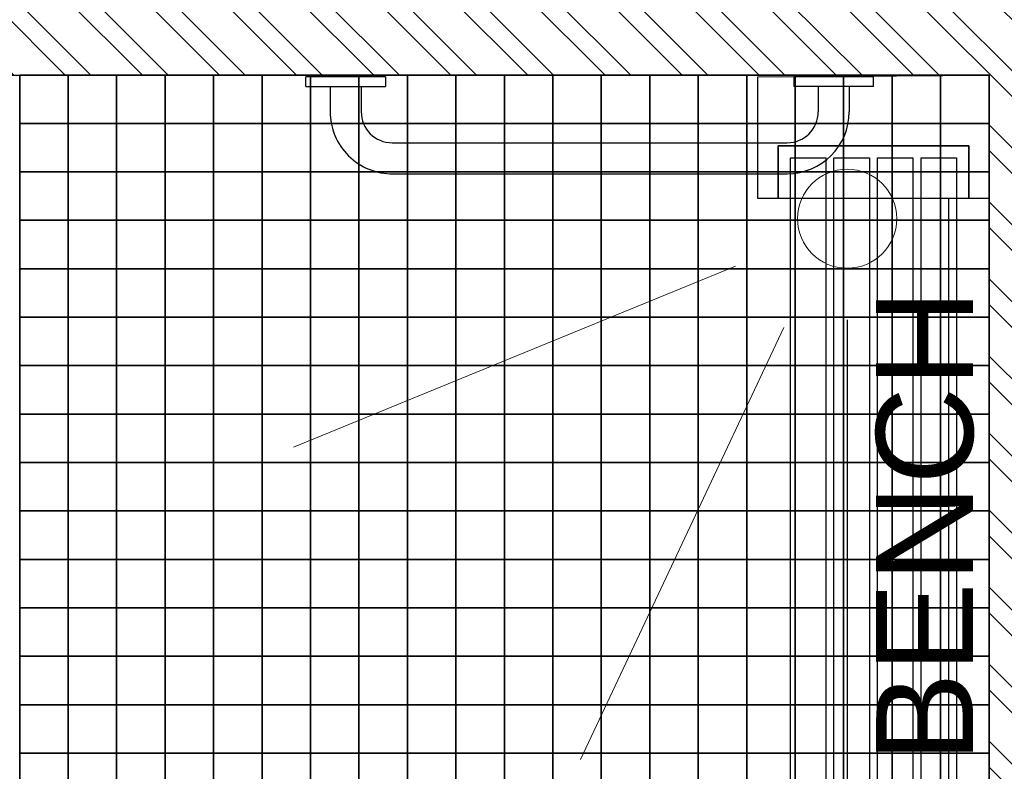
# Model space of a CAD drawing. Header units: millimetres. Extents: x -115474967 to 444143, y -74377 to 241828222.
# Tile 359 of 590: x -102442 to -101426, y 266746 to 267522. Entities that reach past the tile are written whole.
import ezdxf

# ---------------------------------------------------------------- set-up
doc = ezdxf.new("R2010")
doc.units = ezdxf.units.MM
doc.header["$MEASUREMENT"] = 0
for name, color, linetype in [('00-2 Fittings', 8, 'Continuous'), ('00-2 Walls', 4, 'Continuous'), ('00-3 Elev 02', 1, 'Continuous'), ('00-3 Elev 04', 8, 'Continuous'), ('00-6 H-Brickwork', 9, 'Continuous'), ('FITT-SANT', 5, 'Continuous'), ('WINDOWS_AND_DOORS', 1, 'Continuous')]:
    doc.layers.add(name, color=color, linetype=linetype)
doc.layers.add('G-____-____-TEXT', color=231, linetype='Continuous', lineweight=5)
doc.styles.add('Arial_2', font='arial.ttf', dxfattribs={"height": 150})

msp = doc.modelspace()

# ---------------------------------------------------------------- hatches: boundary and pattern name
at = {"layer": '00-6 H-Brickwork'}
h = msp.add_hatch(dxfattribs=at)
h.set_pattern_fill('ANSI32', color=256, scale=150, angle=450, style=0)
h.set_pattern_definition([(135, (14085.39, 0), (-39.774756, -39.774756), []), (135, (14085.39, 26.517), (-39.774756, -39.774756), [])])
h.paths.add_polyline_path([(-109260.08217, 270268.53784), (-109150.19608, 270268.53422), (-109150.19608, 270383.4416), (-109058.42578, 270383.47371), (-109058.42578, 270268.53422), (-108948.63072, 270268.51248), (-108948.42578, 270498.29396), (-109258.32202, 270498.29396)])
h.paths.add_polyline_path([(-108948.63072, 270153.32183), (-109260.19608, 270153.32183), (-109260.19608, 270268.53422), (-108948.63072, 270268.50592)], flags=17)
h.paths.add_polyline_path([(-107303.97852, 267542.95615), (-110870.91859, 267542.95615), (-110870.92005, 267184.13279), (-111099.69926, 267184.16443), (-111099.73128, 267294.33039), (-110984.13263, 267294.33039), (-110984.89939, 267655.29973), (-109375.20646, 267658.71902), (-109380.86351, 270321.85747), (-109265.86379, 270322.11662), (-109260.19608, 269354.14194), (-108362.03114, 269354.14194), (-108362.03114, 269304.14194), (-109260.19608, 269304.13421), (-109260.19608, 268504.13368), (-108362.03114, 268504.13368), (-108362.03114, 268454.13368), (-109260.19608, 268454.13274), (-109260.19608, 267652.95615), (-107303.89194, 267652.95612)])
h.paths.add_polyline_path([(-109610.86301, 270321.38377), (-109380.86522, 270321.85738), (-109380.62985, 270211.85786), (-109495.02964, 270211.61485), (-109490.45042, 267773.47446), (-111099.66512, 267771.37479), (-111099.74655, 267184.16451), (-111213.89911, 267184.18035), (-111214.81325, 267884.81187), (-109605.69449, 267888.22997), (-109605.6157, 267851.13878)])
h.paths.add_polyline_path([(-107353.18352, 268552.94153), (-107301.93173, 268552.94153), (-107301.93173, 270143.17954), (-107353.18352, 270143.17954)])
h.paths.add_polyline_path([(-106403.79542, 268552.44538), (-106352.21745, 268552.44538), (-106352.21745, 270147.39224), (-106403.79542, 270147.39224)])
h.paths.add_polyline_path([(-105453.77199, 268551.92727), (-105402.20687, 268551.92727), (-105402.20687, 270149.00282), (-105453.77199, 270149.00282)])
h.paths.add_polyline_path([(-101721.713, 270378.88833), (-104503.42654, 270378.88833), (-104503.42654, 270495.68108), (-101721.713, 270495.68108)])
h.paths.add_polyline_path([(-104502.67338, 265155.25751), (-103861.43127, 265154.83502), (-103861.43127, 265264.83504), (-104392.67338, 265265.18506), (-104392.67338, 267465.18554), (-101441.74628, 267465.18556), (-101441.74628, 265265.18506), (-102761.35902, 265264.11025), (-102761.43151, 265154.11027), (-101331.74628, 265155.18506), (-101331.67713, 267575.18556), (-104392.67338, 267575.18556), (-104392.67338, 270150.61523), (-101831.8551, 270150.61523), (-101832.77079, 268473.49915), (-101722.74451, 268473.49915), (-101721.713, 270378.88429), (-101831.713, 270378.88833), (-101831.713, 270264.78479), (-104393.49383, 270265.61016), (-104393.42654, 270378.88833), (-104503.47702, 270379.97591)])
h.paths.add_polyline_path([(-100822.74451, 268472.94781), (-100772.01697, 268472.94781), (-100772.01697, 270145.76617), (-100822.74451, 270145.76617)])
h.paths.add_polyline_path([(-99872.97549, 268137.32336), (-99456.30081, 268137.09656), (-99456.25182, 268227.09655), (-99762.9244, 268227.26347), (-99761.83551, 270143.99884), (-99436.85793, 270143.99884), (-99436.74422, 270261.68049), (-99871.72212, 270262.10074)])
h.paths.add_polyline_path([(-99871.7221, 270262.13645), (-99761.61102, 270261.99435), (-99761.61102, 270376.99438), (-99546.52198, 270377.10066), (-99546.52198, 270261.68049), (-99436.74421, 270261.68296), (-99436.52198, 270491.68034), (-99871.61102, 270491.68034)])
h.paths.add_polyline_path([(-98762.43622, 269126.3182), (-98711.7444, 269126.3182), (-98711.7444, 270143.99884), (-98762.43622, 270143.99884)])
h.paths.add_polyline_path([(-97712.32578, 269126.40399), (-97661.62803, 269126.40399), (-97661.62803, 270143.99884), (-97712.32578, 270143.99884)], flags=17)
h.paths.add_polyline_path([(-97071.53883, 270259.39761), (-96961.52288, 270259.39511), (-96961.41186, 270374.28876), (-96551.35101, 270374.28876), (-96551.35101, 270259.12945), (-96441.43927, 270259.05413), (-96441.34536, 270488.78626), (-97071.52288, 270488.78625)])
h.paths.add_polyline_path([(-96442.59513, 266505.83408), (-96662.59513, 266545.28649), (-96662.59513, 268135.57592), (-98256.30098, 268136.44339), (-98256.252, 268226.44338), (-96661.50193, 268225.57591), (-96661.50193, 270143.99884), (-97071.572, 270143.99884), (-97071.53883, 270259.39511), (-96441.43927, 270259.05214)])
h.paths.add_polyline_path([(-102665.60228, 263929.62036), (-102665.6022, 264149.62036), (-99866.75339, 264149.62036), (-99866.75339, 264827.42455), (-99756.75339, 264827.42455), (-99756.75339, 264149.62036), (-97688.94996, 264149.62036), (-97691.0228, 266182.58981), (-99873.09098, 266182.58981), (-99873.77765, 267068.0994), (-99763.77765, 267068.44231), (-99763.77765, 266403.02968), (-96705.99403, 266403.02968), (-96745.52532, 266182.58981), (-97477.09582, 266182.58981), (-97468.06649, 263929.62036), (-99073.81807, 263929.62036), (-99073.81807, 263840.89071), (-99293.54254, 263840.89071), (-99293.81914, 263929.62036)])
h.paths.add_polyline_path([(-110980.11471, 264159.62015), (-110980.10231, 264274.31633), (-111095.10219, 264274.16628), (-111095.22, 264384.33281), (-110870.91859, 264384.13517), (-110870.91859, 264274.61277), (-105532.3587, 264274.62036), (-105532.3587, 266949.61603), (-105422.3587, 266949.61603), (-105422.3587, 264149.62036), (-103974.10601, 264149.62036), (-103974.10601, 263929.62036), (-105532.3587, 263929.62036), (-109252.28503, 263929.62036), (-109252.28503, 263873.55477), (-109482.16432, 263873.06649), (-109482.1654, 263983.06646), (-109367.46422, 263983.06583), (-109367.46422, 264044.61972), (-105532.3587, 264044.62036), (-105532.3587, 264159.62036)])
h.paths.add_polyline_path([(-111209.65275, 263929.62036), (-111210.24584, 264384.18273), (-111095.24593, 264384.33278), (-111095.24593, 264044.62036), (-109482.52981, 264044.62036), (-109482.1654, 263873.06646), (-109597.16516, 263872.82219), (-109597.16516, 263929.62036)])

# ---------------------------------------------------------------- linework, layer by layer
at = {"layer": '00-2 Fittings', "color": 9, "true_color": 0xc7c8ca}
for points in [[(-102391.74623, 267465.18578), (-102391.74623, 267415.18578), (-102441.74623, 267415.18578), (-102441.74623, 267465.18578)], [(-102341.74623, 267465.18578), (-102341.74623, 267415.18578), (-102391.74623, 267415.18578), (-102391.74623, 267465.18578)], [(-102291.74623, 267465.18578), (-102291.74623, 267415.18578), (-102341.74623, 267415.18578), (-102341.74623, 267465.18578)], [(-102241.74623, 267465.18578), (-102241.74623, 267415.18578), (-102291.74623, 267415.18578), (-102291.74623, 267465.18578)], [(-102191.74623, 267465.18578), (-102191.74623, 267415.18578), (-102241.74623, 267415.18578), (-102241.74623, 267465.18578)], [(-102141.74623, 267465.18578), (-102141.74623, 267415.18578), (-102191.74623, 267415.18578), (-102191.74623, 267465.18578)], [(-102091.74623, 267465.18578), (-102091.74623, 267415.18578), (-102141.74623, 267415.18578), (-102141.74623, 267465.18578)], [(-102041.74623, 267465.18556), (-102041.74623, 267415.18556), (-102091.74623, 267415.18556), (-102091.74623, 267465.18556)], [(-101991.74623, 267465.18556), (-101991.74623, 267415.18556), (-102041.74623, 267415.18556), (-102041.74623, 267465.18556)], [(-101941.74623, 267465.18556), (-101941.74623, 267415.18556), (-101991.74623, 267415.18556), (-101991.74623, 267465.18556)], [(-101891.74623, 267465.18556), (-101891.74623, 267415.18556), (-101941.74623, 267415.18556), (-101941.74623, 267465.18556)], [(-101841.74623, 267465.18556), (-101841.74623, 267415.18556), (-101891.74623, 267415.18556), (-101891.74623, 267465.18556)], [(-101791.74623, 267465.18556), (-101791.74623, 267415.18556), (-101841.74623, 267415.18556), (-101841.74623, 267465.18556)], [(-101741.74623, 267465.18556), (-101741.74623, 267415.18556), (-101791.74623, 267415.18556), (-101791.74623, 267465.18556)], [(-101691.74623, 267465.18556), (-101691.74623, 267415.18556), (-101741.74623, 267415.18556), (-101741.74623, 267465.18556)], [(-101641.74623, 267465.18556), (-101641.74623, 267415.18556), (-101691.74623, 267415.18556), (-101691.74623, 267465.18556)], [(-101591.74623, 267465.18556), (-101591.74623, 267415.18556), (-101641.74623, 267415.18556), (-101641.74623, 267465.18556)], [(-101541.74623, 267465.18556), (-101541.74623, 267415.18556), (-101591.74623, 267415.18556), (-101591.74623, 267465.18556)], [(-101491.74623, 267465.18556), (-101491.74623, 267415.18556), (-101541.74623, 267415.18556), (-101541.74623, 267465.18556)], [(-101441.74623, 267465.18534), (-101441.74623, 267415.18534), (-101491.74623, 267415.18534), (-101491.74623, 267465.18534)], [(-102391.74623, 267415.18578), (-102391.74623, 267365.18578), (-102441.74623, 267365.18578), (-102441.74623, 267415.18578)], [(-102341.74623, 267415.18578), (-102341.74623, 267365.18578), (-102391.74623, 267365.18578), (-102391.74623, 267415.18578)], [(-102291.74623, 267415.18578), (-102291.74623, 267365.18578), (-102341.74623, 267365.18578), (-102341.74623, 267415.18578)], [(-102241.74623, 267415.18578), (-102241.74623, 267365.18578), (-102291.74623, 267365.18578), (-102291.74623, 267415.18578)], [(-102191.74623, 267415.18578), (-102191.74623, 267365.18578), (-102241.74623, 267365.18578), (-102241.74623, 267415.18578)], [(-102141.74623, 267415.18578), (-102141.74623, 267365.18578), (-102191.74623, 267365.18578), (-102191.74623, 267415.18578)], [(-102091.74623, 267415.18578), (-102091.74623, 267365.18578), (-102141.74623, 267365.18578), (-102141.74623, 267415.18578)], [(-102041.74623, 267415.18556), (-102041.74623, 267365.18556), (-102091.74623, 267365.18556), (-102091.74623, 267415.18556)], [(-101991.74623, 267415.18556), (-101991.74623, 267365.18556), (-102041.74623, 267365.18556), (-102041.74623, 267415.18556)], [(-101941.74623, 267415.18556), (-101941.74623, 267365.18556), (-101991.74623, 267365.18556), (-101991.74623, 267415.18556)], [(-101891.74623, 267415.18556), (-101891.74623, 267365.18556), (-101941.74623, 267365.18556), (-101941.74623, 267415.18556)], [(-101841.74623, 267415.18556), (-101841.74623, 267365.18556), (-101891.74623, 267365.18556), (-101891.74623, 267415.18556)], [(-101791.74623, 267415.18556), (-101791.74623, 267365.18556), (-101841.74623, 267365.18556), (-101841.74623, 267415.18556)], [(-101741.74623, 267415.18556), (-101741.74623, 267365.18556), (-101791.74623, 267365.18556), (-101791.74623, 267415.18556)], [(-101691.74623, 267415.18556), (-101691.74623, 267365.18556), (-101741.74623, 267365.18556), (-101741.74623, 267415.18556)], [(-101641.74623, 267415.18556), (-101641.74623, 267365.18556), (-101691.74623, 267365.18556), (-101691.74623, 267415.18556)], [(-101591.74623, 267415.18556), (-101591.74623, 267365.18556), (-101641.74623, 267365.18556), (-101641.74623, 267415.18556)], [(-101541.74623, 267415.18556), (-101541.74623, 267365.18556), (-101591.74623, 267365.18556), (-101591.74623, 267415.18556)], [(-101491.74623, 267415.18556), (-101491.74623, 267365.18556), (-101541.74623, 267365.18556), (-101541.74623, 267415.18556)], [(-101441.74623, 267415.18534), (-101441.74623, 267365.18534), (-101491.74623, 267365.18534), (-101491.74623, 267415.18534)], [(-102391.74623, 267365.18578), (-102391.74623, 267315.18578), (-102441.74623, 267315.18578), (-102441.74623, 267365.18578)], [(-102341.74623, 267365.18578), (-102341.74623, 267315.18578), (-102391.74623, 267315.18578), (-102391.74623, 267365.18578)], [(-102291.74623, 267365.18578), (-102291.74623, 267315.18578), (-102341.74623, 267315.18578), (-102341.74623, 267365.18578)], [(-102241.74623, 267365.18578), (-102241.74623, 267315.18578), (-102291.74623, 267315.18578), (-102291.74623, 267365.18578)], [(-102191.74623, 267365.18578), (-102191.74623, 267315.18578), (-102241.74623, 267315.18578), (-102241.74623, 267365.18578)], [(-102141.74623, 267365.18578), (-102141.74623, 267315.18578), (-102191.74623, 267315.18578), (-102191.74623, 267365.18578)], [(-102091.74623, 267365.18578), (-102091.74623, 267315.18578), (-102141.74623, 267315.18578), (-102141.74623, 267365.18578)], [(-102041.74623, 267365.18556), (-102041.74623, 267315.18556), (-102091.74623, 267315.18556), (-102091.74623, 267365.18556)], [(-101991.74623, 267365.18556), (-101991.74623, 267315.18556), (-102041.74623, 267315.18556), (-102041.74623, 267365.18556)], [(-101941.74623, 267365.18556), (-101941.74623, 267315.18556), (-101991.74623, 267315.18556), (-101991.74623, 267365.18556)], [(-101891.74623, 267365.18556), (-101891.74623, 267315.18556), (-101941.74623, 267315.18556), (-101941.74623, 267365.18556)], [(-101841.74623, 267365.18556), (-101841.74623, 267315.18556), (-101891.74623, 267315.18556), (-101891.74623, 267365.18556)], [(-101791.74623, 267365.18556), (-101791.74623, 267315.18556), (-101841.74623, 267315.18556), (-101841.74623, 267365.18556)], [(-101741.74623, 267365.18556), (-101741.74623, 267315.18556), (-101791.74623, 267315.18556), (-101791.74623, 267365.18556)], [(-101691.74623, 267365.18556), (-101691.74623, 267315.18556), (-101741.74623, 267315.18556), (-101741.74623, 267365.18556)], [(-101641.74623, 267365.18556), (-101641.74623, 267315.18556), (-101691.74623, 267315.18556), (-101691.74623, 267365.18556)], [(-101591.74623, 267365.18556), (-101591.74623, 267315.18556), (-101641.74623, 267315.18556), (-101641.74623, 267365.18556)], [(-101541.74623, 267365.18556), (-101541.74623, 267315.18556), (-101591.74623, 267315.18556), (-101591.74623, 267365.18556)], [(-101491.74623, 267365.18556), (-101491.74623, 267315.18556), (-101541.74623, 267315.18556), (-101541.74623, 267365.18556)], [(-101441.74623, 267365.18534), (-101441.74623, 267315.18534), (-101491.74623, 267315.18534), (-101491.74623, 267365.18534)], [(-102391.74623, 267315.18578), (-102391.74623, 267265.18578), (-102441.74623, 267265.18578), (-102441.74623, 267315.18578)], [(-102341.74623, 267315.18578), (-102341.74623, 267265.18578), (-102391.74623, 267265.18578), (-102391.74623, 267315.18578)], [(-102291.74623, 267315.18578), (-102291.74623, 267265.18578), (-102341.74623, 267265.18578), (-102341.74623, 267315.18578)], [(-102241.74623, 267315.18578), (-102241.74623, 267265.18578), (-102291.74623, 267265.18578), (-102291.74623, 267315.18578)], [(-102191.74623, 267315.18578), (-102191.74623, 267265.18578), (-102241.74623, 267265.18578), (-102241.74623, 267315.18578)], [(-102141.74623, 267315.18578), (-102141.74623, 267265.18578), (-102191.74623, 267265.18578), (-102191.74623, 267315.18578)], [(-102091.74623, 267315.18578), (-102091.74623, 267265.18578), (-102141.74623, 267265.18578), (-102141.74623, 267315.18578)], [(-102041.74623, 267315.18556), (-102041.74623, 267265.18556), (-102091.74623, 267265.18556), (-102091.74623, 267315.18556)], [(-101991.74623, 267315.18556), (-101991.74623, 267265.18556), (-102041.74623, 267265.18556), (-102041.74623, 267315.18556)], [(-101941.74623, 267315.18556), (-101941.74623, 267265.18556), (-101991.74623, 267265.18556), (-101991.74623, 267315.18556)], [(-101891.74623, 267315.18556), (-101891.74623, 267265.18556), (-101941.74623, 267265.18556), (-101941.74623, 267315.18556)], [(-101841.74623, 267315.18556), (-101841.74623, 267265.18556), (-101891.74623, 267265.18556), (-101891.74623, 267315.18556)], [(-101791.74623, 267315.18556), (-101791.74623, 267265.18556), (-101841.74623, 267265.18556), (-101841.74623, 267315.18556)], [(-101741.74623, 267315.18556), (-101741.74623, 267265.18556), (-101791.74623, 267265.18556), (-101791.74623, 267315.18556)], [(-101691.74623, 267315.18556), (-101691.74623, 267265.18556), (-101741.74623, 267265.18556), (-101741.74623, 267315.18556)], [(-101641.74623, 267315.18556), (-101641.74623, 267265.18556), (-101691.74623, 267265.18556), (-101691.74623, 267315.18556)], [(-101591.74623, 267315.18556), (-101591.74623, 267265.18556), (-101641.74623, 267265.18556), (-101641.74623, 267315.18556)], [(-101541.74623, 267315.18556), (-101541.74623, 267265.18556), (-101591.74623, 267265.18556), (-101591.74623, 267315.18556)], [(-101491.74623, 267315.18556), (-101491.74623, 267265.18556), (-101541.74623, 267265.18556), (-101541.74623, 267315.18556)], [(-101441.74623, 267315.18534), (-101441.74623, 267265.18534), (-101491.74623, 267265.18534), (-101491.74623, 267315.18534)], [(-102391.74623, 267265.18578), (-102391.74623, 267215.18578), (-102441.74623, 267215.18578), (-102441.74623, 267265.18578)], [(-102341.74623, 267265.18578), (-102341.74623, 267215.18578), (-102391.74623, 267215.18578), (-102391.74623, 267265.18578)], [(-102291.74623, 267265.18578), (-102291.74623, 267215.18578), (-102341.74623, 267215.18578), (-102341.74623, 267265.18578)], [(-102241.74623, 267265.18578), (-102241.74623, 267215.18578), (-102291.74623, 267215.18578), (-102291.74623, 267265.18578)], [(-102191.74623, 267265.18578), (-102191.74623, 267215.18578), (-102241.74623, 267215.18578), (-102241.74623, 267265.18578)], [(-102141.74623, 267265.18578), (-102141.74623, 267215.18578), (-102191.74623, 267215.18578), (-102191.74623, 267265.18578)], [(-102091.74623, 267265.18578), (-102091.74623, 267215.18578), (-102141.74623, 267215.18578), (-102141.74623, 267265.18578)], [(-102041.74623, 267265.18556), (-102041.74623, 267215.18556), (-102091.74623, 267215.18556), (-102091.74623, 267265.18556)], [(-101991.74623, 267265.18556), (-101991.74623, 267215.18556), (-102041.74623, 267215.18556), (-102041.74623, 267265.18556)], [(-101941.74623, 267265.18556), (-101941.74623, 267215.18556), (-101991.74623, 267215.18556), (-101991.74623, 267265.18556)], [(-101891.74623, 267265.18556), (-101891.74623, 267215.18556), (-101941.74623, 267215.18556), (-101941.74623, 267265.18556)], [(-101841.74623, 267265.18556), (-101841.74623, 267215.18556), (-101891.74623, 267215.18556), (-101891.74623, 267265.18556)], [(-101791.74623, 267265.18556), (-101791.74623, 267215.18556), (-101841.74623, 267215.18556), (-101841.74623, 267265.18556)], [(-101741.74623, 267265.18556), (-101741.74623, 267215.18556), (-101791.74623, 267215.18556), (-101791.74623, 267265.18556)], [(-101691.74623, 267265.18556), (-101691.74623, 267215.18556), (-101741.74623, 267215.18556), (-101741.74623, 267265.18556)], [(-101641.74623, 267265.18556), (-101641.74623, 267215.18556), (-101691.74623, 267215.18556), (-101691.74623, 267265.18556)], [(-101591.74623, 267265.18556), (-101591.74623, 267215.18556), (-101641.74623, 267215.18556), (-101641.74623, 267265.18556)], [(-101541.74623, 267265.18556), (-101541.74623, 267215.18556), (-101591.74623, 267215.18556), (-101591.74623, 267265.18556)], [(-101491.74623, 267265.18556), (-101491.74623, 267215.18556), (-101541.74623, 267215.18556), (-101541.74623, 267265.18556)], [(-101441.74623, 267265.18534), (-101441.74623, 267215.18534), (-101491.74623, 267215.18534), (-101491.74623, 267265.18534)], [(-102391.74623, 267215.18578), (-102391.74623, 267165.18578), (-102441.74623, 267165.18578), (-102441.74623, 267215.18578)], [(-102341.74623, 267215.18578), (-102341.74623, 267165.18578), (-102391.74623, 267165.18578), (-102391.74623, 267215.18578)], [(-102291.74623, 267215.18578), (-102291.74623, 267165.18578), (-102341.74623, 267165.18578), (-102341.74623, 267215.18578)], [(-102241.74623, 267215.18578), (-102241.74623, 267165.18578), (-102291.74623, 267165.18578), (-102291.74623, 267215.18578)], [(-102191.74623, 267215.18578), (-102191.74623, 267165.18578), (-102241.74623, 267165.18578), (-102241.74623, 267215.18578)], [(-102141.74623, 267215.18578), (-102141.74623, 267165.18578), (-102191.74623, 267165.18578), (-102191.74623, 267215.18578)], [(-102091.74623, 267215.18578), (-102091.74623, 267165.18578), (-102141.74623, 267165.18578), (-102141.74623, 267215.18578)], [(-102041.74623, 267215.18556), (-102041.74623, 267165.18556), (-102091.74623, 267165.18556), (-102091.74623, 267215.18556)], [(-101991.74623, 267215.18556), (-101991.74623, 267165.18556), (-102041.74623, 267165.18556), (-102041.74623, 267215.18556)], [(-101941.74623, 267215.18556), (-101941.74623, 267165.18556), (-101991.74623, 267165.18556), (-101991.74623, 267215.18556)], [(-101891.74623, 267215.18556), (-101891.74623, 267165.18556), (-101941.74623, 267165.18556), (-101941.74623, 267215.18556)], [(-101841.74623, 267215.18556), (-101841.74623, 267165.18556), (-101891.74623, 267165.18556), (-101891.74623, 267215.18556)], [(-101791.74623, 267215.18556), (-101791.74623, 267165.18556), (-101841.74623, 267165.18556), (-101841.74623, 267215.18556)], [(-101741.74623, 267215.18556), (-101741.74623, 267165.18556), (-101791.74623, 267165.18556), (-101791.74623, 267215.18556)], [(-101691.74623, 267215.18556), (-101691.74623, 267165.18556), (-101741.74623, 267165.18556), (-101741.74623, 267215.18556)], [(-101641.74623, 267215.18556), (-101641.74623, 267165.18556), (-101691.74623, 267165.18556), (-101691.74623, 267215.18556)], [(-101591.74623, 267215.18556), (-101591.74623, 267165.18556), (-101641.74623, 267165.18556), (-101641.74623, 267215.18556)], [(-101541.74623, 267215.18556), (-101541.74623, 267165.18556), (-101591.74623, 267165.18556), (-101591.74623, 267215.18556)], [(-101491.74623, 267215.18556), (-101491.74623, 267165.18556), (-101541.74623, 267165.18556), (-101541.74623, 267215.18556)], [(-101441.74623, 267215.18534), (-101441.74623, 267165.18534), (-101491.74623, 267165.18534), (-101491.74623, 267215.18534)], [(-102391.74623, 267165.18578), (-102391.74623, 267115.18578), (-102441.74623, 267115.18578), (-102441.74623, 267165.18578)], [(-102341.74623, 267165.18578), (-102341.74623, 267115.18578), (-102391.74623, 267115.18578), (-102391.74623, 267165.18578)], [(-102291.74623, 267165.18578), (-102291.74623, 267115.18578), (-102341.74623, 267115.18578), (-102341.74623, 267165.18578)], [(-102241.74623, 267165.18578), (-102241.74623, 267115.18578), (-102291.74623, 267115.18578), (-102291.74623, 267165.18578)], [(-102191.74623, 267165.18578), (-102191.74623, 267115.18578), (-102241.74623, 267115.18578), (-102241.74623, 267165.18578)], [(-102141.74623, 267165.18578), (-102141.74623, 267115.18578), (-102191.74623, 267115.18578), (-102191.74623, 267165.18578)], [(-102091.74623, 267165.18578), (-102091.74623, 267115.18578), (-102141.74623, 267115.18578), (-102141.74623, 267165.18578)], [(-102041.74623, 267165.18556), (-102041.74623, 267115.18556), (-102091.74623, 267115.18556), (-102091.74623, 267165.18556)], [(-101991.74623, 267165.18556), (-101991.74623, 267115.18556), (-102041.74623, 267115.18556), (-102041.74623, 267165.18556)], [(-101941.74623, 267165.18556), (-101941.74623, 267115.18556), (-101991.74623, 267115.18556), (-101991.74623, 267165.18556)], [(-101891.74623, 267165.18556), (-101891.74623, 267115.18556), (-101941.74623, 267115.18556), (-101941.74623, 267165.18556)], [(-101841.74623, 267165.18556), (-101841.74623, 267115.18556), (-101891.74623, 267115.18556), (-101891.74623, 267165.18556)], [(-101791.74623, 267165.18556), (-101791.74623, 267115.18556), (-101841.74623, 267115.18556), (-101841.74623, 267165.18556)], [(-101741.74623, 267165.18556), (-101741.74623, 267115.18556), (-101791.74623, 267115.18556), (-101791.74623, 267165.18556)], [(-101691.74623, 267165.18556), (-101691.74623, 267115.18556), (-101741.74623, 267115.18556), (-101741.74623, 267165.18556)], [(-101641.74623, 267165.18556), (-101641.74623, 267115.18556), (-101691.74623, 267115.18556), (-101691.74623, 267165.18556)], [(-101591.74623, 267165.18556), (-101591.74623, 267115.18556), (-101641.74623, 267115.18556), (-101641.74623, 267165.18556)], [(-101541.74623, 267165.18556), (-101541.74623, 267115.18556), (-101591.74623, 267115.18556), (-101591.74623, 267165.18556)], [(-101491.74623, 267165.18556), (-101491.74623, 267115.18556), (-101541.74623, 267115.18556), (-101541.74623, 267165.18556)], [(-101441.74623, 267165.18534), (-101441.74623, 267115.18534), (-101491.74623, 267115.18534), (-101491.74623, 267165.18534)], [(-102391.74623, 267115.18578), (-102391.74623, 267065.18578), (-102441.74623, 267065.18578), (-102441.74623, 267115.18578)], [(-102341.74623, 267115.18578), (-102341.74623, 267065.18578), (-102391.74623, 267065.18578), (-102391.74623, 267115.18578)], [(-102291.74623, 267115.18578), (-102291.74623, 267065.18578), (-102341.74623, 267065.18578), (-102341.74623, 267115.18578)], [(-102241.74623, 267115.18578), (-102241.74623, 267065.18578), (-102291.74623, 267065.18578), (-102291.74623, 267115.18578)], [(-102191.74623, 267115.18578), (-102191.74623, 267065.18578), (-102241.74623, 267065.18578), (-102241.74623, 267115.18578)], [(-102141.74623, 267115.18578), (-102141.74623, 267065.18578), (-102191.74623, 267065.18578), (-102191.74623, 267115.18578)], [(-102091.74623, 267115.18578), (-102091.74623, 267065.18578), (-102141.74623, 267065.18578), (-102141.74623, 267115.18578)], [(-102041.74623, 267115.18556), (-102041.74623, 267065.18556), (-102091.74623, 267065.18556), (-102091.74623, 267115.18556)], [(-101991.74623, 267115.18556), (-101991.74623, 267065.18556), (-102041.74623, 267065.18556), (-102041.74623, 267115.18556)], [(-101941.74623, 267115.18556), (-101941.74623, 267065.18556), (-101991.74623, 267065.18556), (-101991.74623, 267115.18556)], [(-101891.74623, 267115.18556), (-101891.74623, 267065.18556), (-101941.74623, 267065.18556), (-101941.74623, 267115.18556)], [(-101841.74623, 267115.18556), (-101841.74623, 267065.18556), (-101891.74623, 267065.18556), (-101891.74623, 267115.18556)], [(-101791.74623, 267115.18556), (-101791.74623, 267065.18556), (-101841.74623, 267065.18556), (-101841.74623, 267115.18556)], [(-101741.74623, 267115.18556), (-101741.74623, 267065.18556), (-101791.74623, 267065.18556), (-101791.74623, 267115.18556)], [(-101691.74623, 267115.18556), (-101691.74623, 267065.18556), (-101741.74623, 267065.18556), (-101741.74623, 267115.18556)], [(-101641.74623, 267115.18556), (-101641.74623, 267065.18556), (-101691.74623, 267065.18556), (-101691.74623, 267115.18556)], [(-101591.74623, 267115.18556), (-101591.74623, 267065.18556), (-101641.74623, 267065.18556), (-101641.74623, 267115.18556)], [(-101541.74623, 267115.18556), (-101541.74623, 267065.18556), (-101591.74623, 267065.18556), (-101591.74623, 267115.18556)], [(-101491.74623, 267115.18556), (-101491.74623, 267065.18556), (-101541.74623, 267065.18556), (-101541.74623, 267115.18556)], [(-101441.74623, 267115.18534), (-101441.74623, 267065.18534), (-101491.74623, 267065.18534), (-101491.74623, 267115.18534)], [(-102391.74623, 267065.18578), (-102391.74623, 267015.18578), (-102441.74623, 267015.18578), (-102441.74623, 267065.18578)], [(-102341.74623, 267065.18578), (-102341.74623, 267015.18578), (-102391.74623, 267015.18578), (-102391.74623, 267065.18578)], [(-102291.74623, 267065.18578), (-102291.74623, 267015.18578), (-102341.74623, 267015.18578), (-102341.74623, 267065.18578)], [(-102241.74623, 267065.18578), (-102241.74623, 267015.18578), (-102291.74623, 267015.18578), (-102291.74623, 267065.18578)], [(-102191.74623, 267065.18578), (-102191.74623, 267015.18578), (-102241.74623, 267015.18578), (-102241.74623, 267065.18578)], [(-102141.74623, 267065.18578), (-102141.74623, 267015.18578), (-102191.74623, 267015.18578), (-102191.74623, 267065.18578)], [(-102091.74623, 267065.18578), (-102091.74623, 267015.18578), (-102141.74623, 267015.18578), (-102141.74623, 267065.18578)], [(-102041.74623, 267065.18556), (-102041.74623, 267015.18556), (-102091.74623, 267015.18556), (-102091.74623, 267065.18556)], [(-101991.74623, 267065.18556), (-101991.74623, 267015.18556), (-102041.74623, 267015.18556), (-102041.74623, 267065.18556)], [(-101941.74623, 267065.18556), (-101941.74623, 267015.18556), (-101991.74623, 267015.18556), (-101991.74623, 267065.18556)], [(-101891.74623, 267065.18556), (-101891.74623, 267015.18556), (-101941.74623, 267015.18556), (-101941.74623, 267065.18556)], [(-101841.74623, 267065.18556), (-101841.74623, 267015.18556), (-101891.74623, 267015.18556), (-101891.74623, 267065.18556)], [(-101791.74623, 267065.18556), (-101791.74623, 267015.18556), (-101841.74623, 267015.18556), (-101841.74623, 267065.18556)], [(-101741.74623, 267065.18556), (-101741.74623, 267015.18556), (-101791.74623, 267015.18556), (-101791.74623, 267065.18556)], [(-101691.74623, 267065.18556), (-101691.74623, 267015.18556), (-101741.74623, 267015.18556), (-101741.74623, 267065.18556)], [(-101641.74623, 267065.18556), (-101641.74623, 267015.18556), (-101691.74623, 267015.18556), (-101691.74623, 267065.18556)], [(-101591.74623, 267065.18556), (-101591.74623, 267015.18556), (-101641.74623, 267015.18556), (-101641.74623, 267065.18556)], [(-101541.74623, 267065.18556), (-101541.74623, 267015.18556), (-101591.74623, 267015.18556), (-101591.74623, 267065.18556)], [(-101491.74623, 267065.18556), (-101491.74623, 267015.18556), (-101541.74623, 267015.18556), (-101541.74623, 267065.18556)], [(-101441.74623, 267065.18534), (-101441.74623, 267015.18534), (-101491.74623, 267015.18534), (-101491.74623, 267065.18534)], [(-102391.74623, 267015.18578), (-102391.74623, 266965.18578), (-102441.74623, 266965.18578), (-102441.74623, 267015.18578)], [(-102341.74623, 267015.18578), (-102341.74623, 266965.18578), (-102391.74623, 266965.18578), (-102391.74623, 267015.18578)], [(-102291.74623, 267015.18578), (-102291.74623, 266965.18578), (-102341.74623, 266965.18578), (-102341.74623, 267015.18578)], [(-102241.74623, 267015.18578), (-102241.74623, 266965.18578), (-102291.74623, 266965.18578), (-102291.74623, 267015.18578)], [(-102191.74623, 267015.18578), (-102191.74623, 266965.18578), (-102241.74623, 266965.18578), (-102241.74623, 267015.18578)], [(-102141.74623, 267015.18578), (-102141.74623, 266965.18578), (-102191.74623, 266965.18578), (-102191.74623, 267015.18578)], [(-102091.74623, 267015.18578), (-102091.74623, 266965.18578), (-102141.74623, 266965.18578), (-102141.74623, 267015.18578)], [(-102041.74623, 267015.18556), (-102041.74623, 266965.18556), (-102091.74623, 266965.18556), (-102091.74623, 267015.18556)], [(-101991.74623, 267015.18556), (-101991.74623, 266965.18556), (-102041.74623, 266965.18556), (-102041.74623, 267015.18556)], [(-101941.74623, 267015.18556), (-101941.74623, 266965.18556), (-101991.74623, 266965.18556), (-101991.74623, 267015.18556)], [(-101891.74623, 267015.18556), (-101891.74623, 266965.18556), (-101941.74623, 266965.18556), (-101941.74623, 267015.18556)], [(-101841.74623, 267015.18556), (-101841.74623, 266965.18556), (-101891.74623, 266965.18556), (-101891.74623, 267015.18556)], [(-101791.74623, 267015.18556), (-101791.74623, 266965.18556), (-101841.74623, 266965.18556), (-101841.74623, 267015.18556)], [(-101741.74623, 267015.18556), (-101741.74623, 266965.18556), (-101791.74623, 266965.18556), (-101791.74623, 267015.18556)], [(-101691.74623, 267015.18556), (-101691.74623, 266965.18556), (-101741.74623, 266965.18556), (-101741.74623, 267015.18556)], [(-101641.74623, 267015.18556), (-101641.74623, 266965.18556), (-101691.74623, 266965.18556), (-101691.74623, 267015.18556)], [(-101591.74623, 267015.18556), (-101591.74623, 266965.18556), (-101641.74623, 266965.18556), (-101641.74623, 267015.18556)], [(-101541.74623, 267015.18556), (-101541.74623, 266965.18556), (-101591.74623, 266965.18556), (-101591.74623, 267015.18556)], [(-101491.74623, 267015.18556), (-101491.74623, 266965.18556), (-101541.74623, 266965.18556), (-101541.74623, 267015.18556)], [(-101441.74623, 267015.18534), (-101441.74623, 266965.18534), (-101491.74623, 266965.18534), (-101491.74623, 267015.18534)], [(-102391.74623, 266965.18578), (-102391.74623, 266915.18578), (-102441.74623, 266915.18578), (-102441.74623, 266965.18578)], [(-102341.74623, 266965.18578), (-102341.74623, 266915.18578), (-102391.74623, 266915.18578), (-102391.74623, 266965.18578)], [(-102291.74623, 266965.18578), (-102291.74623, 266915.18578), (-102341.74623, 266915.18578), (-102341.74623, 266965.18578)], [(-102241.74623, 266965.18578), (-102241.74623, 266915.18578), (-102291.74623, 266915.18578), (-102291.74623, 266965.18578)], [(-102191.74623, 266965.18578), (-102191.74623, 266915.18578), (-102241.74623, 266915.18578), (-102241.74623, 266965.18578)], [(-102141.74623, 266965.18578), (-102141.74623, 266915.18578), (-102191.74623, 266915.18578), (-102191.74623, 266965.18578)], [(-102091.74623, 266965.18578), (-102091.74623, 266915.18578), (-102141.74623, 266915.18578), (-102141.74623, 266965.18578)], [(-102041.74623, 266965.18556), (-102041.74623, 266915.18556), (-102091.74623, 266915.18556), (-102091.74623, 266965.18556)], [(-101991.74623, 266965.18556), (-101991.74623, 266915.18556), (-102041.74623, 266915.18556), (-102041.74623, 266965.18556)], [(-101941.74623, 266965.18556), (-101941.74623, 266915.18556), (-101991.74623, 266915.18556), (-101991.74623, 266965.18556)], [(-101891.74623, 266965.18556), (-101891.74623, 266915.18556), (-101941.74623, 266915.18556), (-101941.74623, 266965.18556)], [(-101841.74623, 266965.18556), (-101841.74623, 266915.18556), (-101891.74623, 266915.18556), (-101891.74623, 266965.18556)], [(-101791.74623, 266965.18556), (-101791.74623, 266915.18556), (-101841.74623, 266915.18556), (-101841.74623, 266965.18556)], [(-101741.74623, 266965.18556), (-101741.74623, 266915.18556), (-101791.74623, 266915.18556), (-101791.74623, 266965.18556)], [(-101691.74623, 266965.18556), (-101691.74623, 266915.18556), (-101741.74623, 266915.18556), (-101741.74623, 266965.18556)], [(-101641.74623, 266965.18556), (-101641.74623, 266915.18556), (-101691.74623, 266915.18556), (-101691.74623, 266965.18556)], [(-101591.74623, 266965.18556), (-101591.74623, 266915.18556), (-101641.74623, 266915.18556), (-101641.74623, 266965.18556)], [(-101541.74623, 266965.18556), (-101541.74623, 266915.18556), (-101591.74623, 266915.18556), (-101591.74623, 266965.18556)], [(-101491.74623, 266965.18556), (-101491.74623, 266915.18556), (-101541.74623, 266915.18556), (-101541.74623, 266965.18556)], [(-101441.74623, 266965.18534), (-101441.74623, 266915.18534), (-101491.74623, 266915.18534), (-101491.74623, 266965.18534)], [(-102391.74623, 266915.18578), (-102391.74623, 266865.18578), (-102441.74623, 266865.18578), (-102441.74623, 266915.18578)], [(-102341.74623, 266915.18578), (-102341.74623, 266865.18578), (-102391.74623, 266865.18578), (-102391.74623, 266915.18578)], [(-102291.74623, 266915.18578), (-102291.74623, 266865.18578), (-102341.74623, 266865.18578), (-102341.74623, 266915.18578)], [(-102241.74623, 266915.18578), (-102241.74623, 266865.18578), (-102291.74623, 266865.18578), (-102291.74623, 266915.18578)], [(-102191.74623, 266915.18578), (-102191.74623, 266865.18578), (-102241.74623, 266865.18578), (-102241.74623, 266915.18578)], [(-102141.74623, 266915.18578), (-102141.74623, 266865.18578), (-102191.74623, 266865.18578), (-102191.74623, 266915.18578)], [(-102091.74623, 266915.18578), (-102091.74623, 266865.18578), (-102141.74623, 266865.18578), (-102141.74623, 266915.18578)], [(-102041.74623, 266915.18556), (-102041.74623, 266865.18556), (-102091.74623, 266865.18556), (-102091.74623, 266915.18556)], [(-101991.74623, 266915.18556), (-101991.74623, 266865.18556), (-102041.74623, 266865.18556), (-102041.74623, 266915.18556)], [(-101941.74623, 266915.18556), (-101941.74623, 266865.18556), (-101991.74623, 266865.18556), (-101991.74623, 266915.18556)], [(-101891.74623, 266915.18556), (-101891.74623, 266865.18556), (-101941.74623, 266865.18556), (-101941.74623, 266915.18556)], [(-101841.74623, 266915.18556), (-101841.74623, 266865.18556), (-101891.74623, 266865.18556), (-101891.74623, 266915.18556)], [(-101791.74623, 266915.18556), (-101791.74623, 266865.18556), (-101841.74623, 266865.18556), (-101841.74623, 266915.18556)], [(-101741.74623, 266915.18556), (-101741.74623, 266865.18556), (-101791.74623, 266865.18556), (-101791.74623, 266915.18556)], [(-101691.74623, 266915.18556), (-101691.74623, 266865.18556), (-101741.74623, 266865.18556), (-101741.74623, 266915.18556)], [(-101641.74623, 266915.18556), (-101641.74623, 266865.18556), (-101691.74623, 266865.18556), (-101691.74623, 266915.18556)], [(-101591.74623, 266915.18556), (-101591.74623, 266865.18556), (-101641.74623, 266865.18556), (-101641.74623, 266915.18556)], [(-101541.74623, 266915.18556), (-101541.74623, 266865.18556), (-101591.74623, 266865.18556), (-101591.74623, 266915.18556)], [(-101491.74623, 266915.18556), (-101491.74623, 266865.18556), (-101541.74623, 266865.18556), (-101541.74623, 266915.18556)], [(-101441.74623, 266915.18534), (-101441.74623, 266865.18534), (-101491.74623, 266865.18534), (-101491.74623, 266915.18534)], [(-102391.74623, 266865.18578), (-102391.74623, 266815.18578), (-102441.74623, 266815.18578), (-102441.74623, 266865.18578)], [(-102341.74623, 266865.18578), (-102341.74623, 266815.18578), (-102391.74623, 266815.18578), (-102391.74623, 266865.18578)], [(-102291.74623, 266865.18578), (-102291.74623, 266815.18578), (-102341.74623, 266815.18578), (-102341.74623, 266865.18578)], [(-102241.74623, 266865.18578), (-102241.74623, 266815.18578), (-102291.74623, 266815.18578), (-102291.74623, 266865.18578)], [(-102191.74623, 266865.18578), (-102191.74623, 266815.18578), (-102241.74623, 266815.18578), (-102241.74623, 266865.18578)], [(-102141.74623, 266865.18578), (-102141.74623, 266815.18578), (-102191.74623, 266815.18578), (-102191.74623, 266865.18578)], [(-102091.74623, 266865.18578), (-102091.74623, 266815.18578), (-102141.74623, 266815.18578), (-102141.74623, 266865.18578)], [(-102041.74623, 266865.18556), (-102041.74623, 266815.18556), (-102091.74623, 266815.18556), (-102091.74623, 266865.18556)], [(-101991.74623, 266865.18556), (-101991.74623, 266815.18556), (-102041.74623, 266815.18556), (-102041.74623, 266865.18556)], [(-101941.74623, 266865.18556), (-101941.74623, 266815.18556), (-101991.74623, 266815.18556), (-101991.74623, 266865.18556)], [(-101891.74623, 266865.18556), (-101891.74623, 266815.18556), (-101941.74623, 266815.18556), (-101941.74623, 266865.18556)], [(-101841.74623, 266865.18556), (-101841.74623, 266815.18556), (-101891.74623, 266815.18556), (-101891.74623, 266865.18556)], [(-101791.74623, 266865.18556), (-101791.74623, 266815.18556), (-101841.74623, 266815.18556), (-101841.74623, 266865.18556)], [(-101741.74623, 266865.18556), (-101741.74623, 266815.18556), (-101791.74623, 266815.18556), (-101791.74623, 266865.18556)], [(-101691.74623, 266865.18556), (-101691.74623, 266815.18556), (-101741.74623, 266815.18556), (-101741.74623, 266865.18556)], [(-101641.74623, 266865.18556), (-101641.74623, 266815.18556), (-101691.74623, 266815.18556), (-101691.74623, 266865.18556)], [(-101591.74623, 266865.18556), (-101591.74623, 266815.18556), (-101641.74623, 266815.18556), (-101641.74623, 266865.18556)], [(-101541.74623, 266865.18556), (-101541.74623, 266815.18556), (-101591.74623, 266815.18556), (-101591.74623, 266865.18556)], [(-101491.74623, 266865.18556), (-101491.74623, 266815.18556), (-101541.74623, 266815.18556), (-101541.74623, 266865.18556)], [(-101441.74623, 266865.18534), (-101441.74623, 266815.18534), (-101491.74623, 266815.18534), (-101491.74623, 266865.18534)], [(-102391.74623, 266815.18578), (-102391.74623, 266765.18578), (-102441.74623, 266765.18578), (-102441.74623, 266815.18578)], [(-102341.74623, 266815.18578), (-102341.74623, 266765.18578), (-102391.74623, 266765.18578), (-102391.74623, 266815.18578)], [(-102291.74623, 266815.18578), (-102291.74623, 266765.18578), (-102341.74623, 266765.18578), (-102341.74623, 266815.18578)], [(-102241.74623, 266815.18578), (-102241.74623, 266765.18578), (-102291.74623, 266765.18578), (-102291.74623, 266815.18578)], [(-102191.74623, 266815.18578), (-102191.74623, 266765.18578), (-102241.74623, 266765.18578), (-102241.74623, 266815.18578)], [(-102141.74623, 266815.18578), (-102141.74623, 266765.18578), (-102191.74623, 266765.18578), (-102191.74623, 266815.18578)], [(-102091.74623, 266815.18578), (-102091.74623, 266765.18578), (-102141.74623, 266765.18578), (-102141.74623, 266815.18578)], [(-102041.74623, 266815.18556), (-102041.74623, 266765.18556), (-102091.74623, 266765.18556), (-102091.74623, 266815.18556)], [(-101991.74623, 266815.18556), (-101991.74623, 266765.18556), (-102041.74623, 266765.18556), (-102041.74623, 266815.18556)], [(-101941.74623, 266815.18556), (-101941.74623, 266765.18556), (-101991.74623, 266765.18556), (-101991.74623, 266815.18556)], [(-101891.74623, 266815.18556), (-101891.74623, 266765.18556), (-101941.74623, 266765.18556), (-101941.74623, 266815.18556)], [(-101841.74623, 266815.18556), (-101841.74623, 266765.18556), (-101891.74623, 266765.18556), (-101891.74623, 266815.18556)], [(-101791.74623, 266815.18556), (-101791.74623, 266765.18556), (-101841.74623, 266765.18556), (-101841.74623, 266815.18556)], [(-101741.74623, 266815.18556), (-101741.74623, 266765.18556), (-101791.74623, 266765.18556), (-101791.74623, 266815.18556)], [(-101691.74623, 266815.18556), (-101691.74623, 266765.18556), (-101741.74623, 266765.18556), (-101741.74623, 266815.18556)], [(-101641.74623, 266815.18556), (-101641.74623, 266765.18556), (-101691.74623, 266765.18556), (-101691.74623, 266815.18556)], [(-101591.74623, 266815.18556), (-101591.74623, 266765.18556), (-101641.74623, 266765.18556), (-101641.74623, 266815.18556)], [(-101541.74623, 266815.18556), (-101541.74623, 266765.18556), (-101591.74623, 266765.18556), (-101591.74623, 266815.18556)], [(-101491.74623, 266815.18556), (-101491.74623, 266765.18556), (-101541.74623, 266765.18556), (-101541.74623, 266815.18556)], [(-101441.74623, 266815.18534), (-101441.74623, 266765.18534), (-101491.74623, 266765.18534), (-101491.74623, 266815.18534)], [(-102391.74623, 266765.18578), (-102391.74623, 266715.18578), (-102441.74623, 266715.18578), (-102441.74623, 266765.18578)], [(-102341.74623, 266765.18578), (-102341.74623, 266715.18578), (-102391.74623, 266715.18578), (-102391.74623, 266765.18578)], [(-102291.74623, 266765.18578), (-102291.74623, 266715.18578), (-102341.74623, 266715.18578), (-102341.74623, 266765.18578)], [(-102241.74623, 266765.18578), (-102241.74623, 266715.18578), (-102291.74623, 266715.18578), (-102291.74623, 266765.18578)], [(-102191.74623, 266765.18578), (-102191.74623, 266715.18578), (-102241.74623, 266715.18578), (-102241.74623, 266765.18578)], [(-102141.74623, 266765.18578), (-102141.74623, 266715.18578), (-102191.74623, 266715.18578), (-102191.74623, 266765.18578)], [(-102091.74623, 266765.18578), (-102091.74623, 266715.18578), (-102141.74623, 266715.18578), (-102141.74623, 266765.18578)], [(-102041.74623, 266765.18556), (-102041.74623, 266715.18556), (-102091.74623, 266715.18556), (-102091.74623, 266765.18556)], [(-101991.74623, 266765.18556), (-101991.74623, 266715.18556), (-102041.74623, 266715.18556), (-102041.74623, 266765.18556)], [(-101941.74623, 266765.18556), (-101941.74623, 266715.18556), (-101991.74623, 266715.18556), (-101991.74623, 266765.18556)], [(-101891.74623, 266765.18556), (-101891.74623, 266715.18556), (-101941.74623, 266715.18556), (-101941.74623, 266765.18556)], [(-101841.74623, 266765.18556), (-101841.74623, 266715.18556), (-101891.74623, 266715.18556), (-101891.74623, 266765.18556)], [(-101791.74623, 266765.18556), (-101791.74623, 266715.18556), (-101841.74623, 266715.18556), (-101841.74623, 266765.18556)], [(-101741.74623, 266765.18556), (-101741.74623, 266715.18556), (-101791.74623, 266715.18556), (-101791.74623, 266765.18556)], [(-101691.74623, 266765.18556), (-101691.74623, 266715.18556), (-101741.74623, 266715.18556), (-101741.74623, 266765.18556)], [(-101641.74623, 266765.18556), (-101641.74623, 266715.18556), (-101691.74623, 266715.18556), (-101691.74623, 266765.18556)], [(-101591.74623, 266765.18556), (-101591.74623, 266715.18556), (-101641.74623, 266715.18556), (-101641.74623, 266765.18556)], [(-101541.74623, 266765.18556), (-101541.74623, 266715.18556), (-101591.74623, 266715.18556), (-101591.74623, 266765.18556)], [(-101491.74623, 266765.18556), (-101491.74623, 266715.18556), (-101541.74623, 266715.18556), (-101541.74623, 266765.18556)], [(-101441.74623, 266765.18534), (-101441.74623, 266715.18534), (-101491.74623, 266715.18534), (-101491.74623, 266765.18534)]]:
    msp.add_lwpolyline(points, close=True, dxfattribs=at)
at = {"layer": '00-2 Walls'}
for p, q in [((-104392.67338, 267465.18554), (-101441.74628, 267465.18556)), ((-101441.74628, 267465.18556), (-101441.74628, 265265.18506))]:
    msp.add_line(p, q, dxfattribs=at)
for points in [[(-104392.67338, 267465.18554), (-101441.74628, 267465.18556)], [(-101441.74628, 267463.24128), (-101441.74628, 265263.24172)]]:
    msp.add_lwpolyline(points, dxfattribs=at)
at = {"layer": '00-3 Elev 02'}
for points in [[(-102391.74623, 267415.18578), (-102391.74623, 267465.18599), (-102441.74623, 267465.18599), (-102441.74623, 267415.18578)], [(-102091.74623, 267415.18578), (-102091.74623, 267465.18599), (-102391.74623, 267465.18599), (-102391.74623, 267415.18578)], [(-101791.74623, 267415.18556), (-101791.74623, 267465.18578), (-102091.74623, 267465.18578), (-102091.74623, 267415.18556)], [(-101491.74623, 267415.18556), (-101491.74623, 267465.18578), (-101791.74623, 267465.18578), (-101791.74623, 267415.18556)], [(-101441.74623, 267415.18534), (-101441.74623, 267465.18556), (-101491.74623, 267465.18556), (-101491.74623, 267415.18534)], [(-102391.74623, 267115.18578), (-102391.74623, 267415.18578), (-102441.74623, 267415.18578), (-102441.74623, 267115.18578)], [(-102091.74623, 267115.18578), (-102091.74623, 267415.18578), (-102391.74623, 267415.18578), (-102391.74623, 267115.18578)], [(-101791.74623, 267115.18556), (-101791.74623, 267415.18556), (-102091.74623, 267415.18556), (-102091.74623, 267115.18556)], [(-101491.74623, 267115.18556), (-101491.74623, 267415.18556), (-101791.74623, 267415.18556), (-101791.74623, 267115.18556)], [(-101441.74623, 267115.18534), (-101441.74623, 267415.18534), (-101491.74623, 267415.18534), (-101491.74623, 267115.18534)], [(-102391.74623, 266815.18578), (-102391.74623, 267115.18578), (-102441.74623, 267115.18578), (-102441.74623, 266815.18578)], [(-102091.74623, 266815.18578), (-102091.74623, 267115.18578), (-102391.74623, 267115.18578), (-102391.74623, 266815.18578)], [(-101791.74623, 266815.18556), (-101791.74623, 267115.18556), (-102091.74623, 267115.18556), (-102091.74623, 266815.18556)], [(-101491.74623, 266815.18556), (-101491.74623, 267115.18556), (-101791.74623, 267115.18556), (-101791.74623, 266815.18556)], [(-101441.74624, 266815.18534), (-101441.74624, 267115.18534), (-101491.74623, 267115.18534), (-101491.74623, 266815.18534)], [(-102391.74623, 266515.18578), (-102391.74623, 266815.18578), (-102441.74623, 266815.18578), (-102441.74623, 266515.18578)], [(-102091.74623, 266515.18578), (-102091.74623, 266815.18578), (-102391.74623, 266815.18578), (-102391.74623, 266515.18578)], [(-101791.74623, 266515.18556), (-101791.74623, 266815.18556), (-102091.74623, 266815.18556), (-102091.74623, 266515.18556)], [(-101491.74623, 266515.18556), (-101491.74623, 266815.18556), (-101791.74623, 266815.18556), (-101791.74623, 266515.18556)], [(-101441.74623, 266515.18534), (-101441.74623, 266815.18534), (-101491.74623, 266815.18534), (-101491.74623, 266515.18534)]]:
    msp.add_lwpolyline(points, close=True, dxfattribs=at)
at = {"layer": '00-3 Elev 04', "linetype": 'Continuous'}
for p, q in [((-101680.10992, 267463.24128), (-101441.74628, 267465.18556)), ((-101680.10992, 267337.78674), (-101680.10992, 267463.24128)), ((-101441.74628, 267463.24128), (-101441.74628, 267337.78674)), ((-101462.65537, 267392.15037), (-101659.20083, 267392.15037)), ((-101659.20083, 267392.15037), (-101659.20083, 267337.78674)), ((-101659.20083, 267337.78674), (-101659.20083, 267392.15037)), ((-101659.20083, 267392.15037), (-101462.65537, 267392.15037)), ((-101462.65537, 267337.78674), (-101462.65537, 267392.15037)), ((-101462.65537, 267392.15037), (-101462.65537, 267337.78674)), ((-101646.65537, 266601.60492), (-101646.65537, 267379.60492)), ((-101646.65537, 267379.60492), (-101610.06446, 267379.60492)), ((-101610.06446, 267379.60492), (-101610.06446, 266601.60492)), ((-101601.70083, 266601.60492), (-101601.70083, 267379.60492)), ((-101601.70083, 267379.60492), (-101565.10992, 267379.60492)), ((-101565.10992, 267379.60492), (-101565.10992, 266601.60492)), ((-101556.74628, 266601.60492), (-101556.74628, 267379.60492)), ((-101556.74628, 267379.60492), (-101520.15537, 267379.60492)), ((-101520.15537, 267379.60492), (-101520.15537, 266601.60492)), ((-101511.79174, 266601.60492), (-101511.79174, 267379.60492)), ((-101511.79174, 267379.60492), (-101475.20083, 267379.60492)), ((-101475.20083, 267379.60492), (-101475.20083, 266601.60492)), ((-101659.20083, 267337.78674), (-101680.10992, 267337.78674)), ((-101462.65537, 267337.78674), (-101659.20083, 267337.78674)), ((-101483.56446, 267337.78674), (-101483.56446, 266601.60492)), ((-101441.74628, 267337.78674), (-101462.65537, 267337.78674)), ((-101588.10992, 267212.33219), (-101588.10992, 266601.60492))]:
    msp.add_line(p, q, dxfattribs=at)
at = {"layer": 'FITT-SANT', "color": 4}
for p, q in [((-102146.42863, 267453.24128), (-102146.42863, 267463.24128)), ((-102064.42863, 267463.24128), (-102146.42863, 267463.24128)), ((-102064.42863, 267463.24368), (-102064.42863, 267453.24128)), ((-101642.9281, 267463.24368), (-101642.9281, 267453.24128)), ((-101560.9281, 267463.24128), (-101642.9281, 267463.24128)), ((-101560.9281, 267453.24128), (-101560.9281, 267463.24128)), ((-102146.42863, 267453.24128), (-102064.42863, 267453.24128)), ((-102121.42863, 267453.24128), (-102121.42863, 267427.24368)), ((-102089.42863, 267453.24128), (-102089.42863, 267427.24368)), ((-101560.9281, 267453.24128), (-101642.9281, 267453.24128)), ((-101617.9281, 267453.24128), (-101617.9281, 267427.24368)), ((-101585.9281, 267453.24128), (-101585.9281, 267427.24368)), ((-102057.42863, 267395.24811), (-101649.9281, 267395.24368)), ((-102056.67646, 267363.2481), (-101649.9281, 267363.24368))]:
    msp.add_line(p, q, dxfattribs=at)
for centre, radius, start, end in [((-102057.42863, 267427.24368), 64, 180, 270.67340048), ((-102057.42863, 267427.24368), 32, 180, 270), ((-101649.9281, 267427.24368), 64, 270, 0), ((-101649.9281, 267427.24368), 32, 270, 0)]:
    msp.add_arc(centre, radius, start, end, dxfattribs=at)
at = {"layer": 'WINDOWS_AND_DOORS', "linetype": 'Continuous', "lineweight": 0}
for p, q in [((-102159.20843, 267081.17219), (-101703.13631, 267268.01498)), ((-101863.33805, 266758.46249), (-101653.52404, 267204.43344)), ((-101588.10992, 266758.46249), (-101588.10992, 267204.43344))]:
    msp.add_line(p, q, dxfattribs=at)
msp.add_circle((-101588.10992, 267316.87765), 51.17084, dxfattribs=at)

# ---------------------------------------------------------------- texts
at = {"layer": 'G-____-____-TEXT', "color": 7, "insert": (-101558.16204, 266755.1051), "char_height": 100, "width": 291.81425, "attachment_point": 1, "rotation": 90, "style": 'Arial_2'}
msp.add_mtext('BENCH', dxfattribs=at)

doc.saveas('drawing.dxf')
